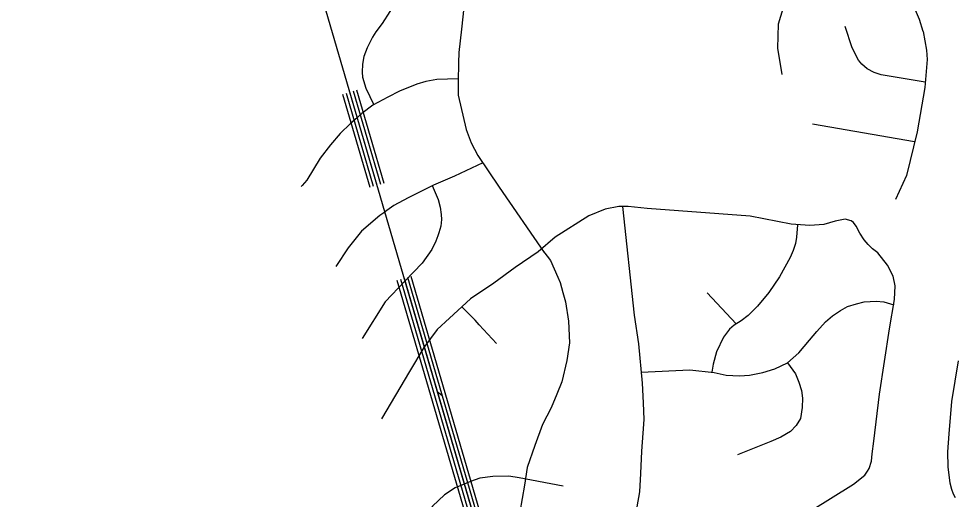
# Model space of a CAD drawing. Extents: x 1788175 to 1969470, y 584502 to 738744.
# Drawn here: x 1793469 to 1798565, y 687304 to 689921 of the extents above; entities that cross this region are included whole.
import ezdxf

# ---------------------------------------------------------------- set-up
doc = ezdxf.new("R2010")
doc.units = 0
doc.layers.add('SURVEY - DRAINAGE - Natural Features', color=7, linetype='Continuous')
doc.layers.add('SURVEY - TRANSPORTATION - Roads', color=7, linetype='Continuous')

msp = doc.modelspace()

# ---------------------------------------------------------------- linework, layer by layer
at = {"layer": 'SURVEY - DRAINAGE - Natural Features'}
for points in [[(1793402.6, 694999.6), (1792950.3, 695102.1), (1792892.3, 694437), (1793426.8, 694659.3), (1793339.7, 693650.7), (1794104.9, 693510.7), (1798036.2, 680067.4)], [(1795252.1, 689516.6), (1795400.3, 689009.9)], [(1795271.3, 689522.3), (1795419.5, 689015.5)], [(1795290.5, 689527.9), (1795438.7, 689021.1)], [(1795308.7, 689533.2), (1795456.9, 689026.4)], [(1795232.9, 689511), (1795381.1, 689004.3)], [(1795529.3, 688497.5), (1796566.7, 684950.1)], [(1795548.5, 688503.1), (1796585.9, 684955.7)], [(1795567.7, 688508.7), (1796605.1, 684961.3)], [(1795586.9, 688514.3), (1796624.3, 684966.9)], [(1795605.1, 688519.7), (1796642.5, 684972.2)]]:
    msp.add_lwpolyline(points, dxfattribs=at)
at = {"layer": 'SURVEY - TRANSPORTATION - Roads'}
for points in [[(1796039.9, 691039.1), (1795982.8, 690792.9), (1795951.5, 690565.2), (1795931.8, 690337.8), (1795881.2, 689863.6), (1795866.8, 689737.4), (1795864.3, 689680.1), (1795862.8, 689579), (1795862.6, 689504.6), (1795905.5, 689318.7), (1795934.2, 689244.9), (1795970.5, 689177.1), (1796086.3, 689004.2), (1796331, 688648.7)], [(1795643.3, 690416.1), (1795621.1, 690267.8), (1795619.7, 690244.9), (1795605.6, 690189.3), (1795593, 690148.9), (1795560.3, 690066.2), (1795537.4, 690027.2), (1795490.1, 689960.7), (1795448.6, 689895.8), (1795415, 689849.3), (1795395.6, 689820.6), (1795366.9, 689762.3), (1795348.7, 689716.2), (1795342, 689674), (1795339.2, 689630.1), (1795341.7, 689603.5), (1795360.5, 689542.8), (1795402.7, 689453.1)], [(1797768.7, 690233.3), (1797696.5, 690109.7), (1797644.6, 690016.5), (1797606.9, 689891), (1797602.1, 689761), (1797625.8, 689617.1)], [(1798395.9, 689850.7), (1798376.2, 689916.4), (1798297, 690101), (1798233, 690240.1)], [(1798406.7, 689575), (1798166.9, 689616.5), (1798129.1, 689628.1), (1798090.9, 689647.4), (1798061.7, 689673.1), (1798044.1, 689695.9), (1798010, 689762.3), (1797971.6, 689879.3)], [(1798395.9, 689850.7), (1798414.1, 689750.1), (1798417.1, 689698.4), (1798404.4, 689547.1), (1798362.6, 689305.6)], [(1795863, 689594), (1795746.9, 689589.7), (1795687.4, 689578.9), (1795637.6, 689564.4), (1795542.7, 689527.4), (1795479.2, 689494), (1795397.4, 689450.2), (1795338.7, 689405), (1795304.8, 689375.2)], [(1795311.7, 689381.3), (1795276.3, 689350.2), (1795219.8, 689295.5), (1795167.2, 689235.2), (1795111.1, 689161.4), (1795038.7, 689041.6), (1795012.4, 689012.3), (1795007.9, 689007.9)], [(1798349, 689249.9), (1797793.8, 689346.7)], [(1798362.6, 689305.6), (1798304.5, 689067), (1798245.7, 688936.4)], [(1795997.4, 689136.9), (1795842.1, 689063.5), (1795727.5, 689015.2), (1795590.4, 688945.3), (1795512.3, 688903.5), (1795461.7, 688868)], [(1795721.7, 689012.2), (1795754.4, 688937.6), (1795765, 688895.8), (1795769.8, 688855.9), (1795772.4, 688827.3), (1795768.5, 688792.1), (1795758, 688755.3), (1795751, 688739.6), (1795740.5, 688709.8), (1795718.4, 688664), (1795666.2, 688590.3), (1795572.1, 688492)], [(1795462.4, 688868.5), (1795436.5, 688850.3), (1795336.3, 688764.1), (1795263.3, 688672.8), (1795195.7, 688572)], [(1797780.6, 687239.6), (1798016, 687387.1), (1798077.4, 687435.7), (1798093.4, 687457.2), (1798102.2, 687472.4), (1798114.4, 687512.3), (1798118.8, 687551.3), (1798126.7, 687620), (1798158, 687876.1), (1798213.3, 688232.1), (1798240.3, 688392.9), (1798242.5, 688467.4), (1798231.6, 688518.6), (1798201.3, 688579), (1798149.6, 688646.5), (1798119.7, 688668.2), (1798096.5, 688691.1), (1798074.1, 688717.2), (1798050.7, 688753), (1798030.6, 688790.7), (1798016.6, 688811.3), (1798002.9, 688820.5), (1797971.8, 688829.4), (1797916.2, 688818.6), (1797854.9, 688800), (1797777.9, 688794.5), (1797677.5, 688801.7), (1797452.9, 688846.3), (1796892.9, 688887), (1796788.6, 688898), (1796738.4, 688898.8), (1796663.6, 688883.7), (1796573.8, 688847.4), (1796391.5, 688730.7), (1796298.9, 688652.3), (1796173.7, 688565.6), (1796056.2, 688480.9), (1795929, 688396), (1795815.8, 688290.4), (1795747.9, 688227.9), (1795675.4, 688131.5)], [(1796757.9, 688898.5), (1796821.7, 688307.5), (1796844.6, 688151.6), (1796865, 687936.5), (1796871.4, 687829.8), (1796873.5, 687738.3), (1796869.5, 687663.8), (1796862.1, 687566.4), (1796855.4, 687444.2), (1796850, 687344.8), (1796836.4, 687263.3), (1796820.7, 687197.3), (1796798.6, 687151), (1796777.9, 687127.7), (1796745.8, 687102.2), (1796700.3, 687068.7), (1796652.6, 687048.6), (1796629.6, 687042.3), (1796604.7, 687036), (1796549.1, 687021.4), (1796198.9, 686994.4)], [(1797711.2, 688799.3), (1797706.2, 688731.8), (1797701.2, 688696.7), (1797688.6, 688658.9), (1797671.5, 688620.9), (1797612.9, 688516.1), (1797555.1, 688430.8), (1797493.3, 688355.1), (1797442.4, 688304.3), (1797404.5, 688276.8), (1797366.5, 688253), (1797340.1, 688231.4), (1797308.3, 688186.8), (1797269.7, 688107.8), (1797252, 688040.6), (1797243.9, 687996.4)], [(1796316.5, 688667.2), (1796365.6, 688604.2), (1796406.2, 688513.6), (1796418.5, 688485.3), (1796433.3, 688430.3), (1796447.9, 688379.1), (1796463.9, 688274.6), (1796468.6, 688156.4), (1796454.8, 688059.4), (1796427.3, 687943.8), (1796400, 687876.4), (1796368.9, 687801.3), (1796322.9, 687710.6), (1796281.2, 687597.1), (1796237.7, 687477.9), (1796224.6, 687380.3), (1796199, 687236.7), (1796197, 687074.5), (1796200.1, 686944.9), (1796212, 686845.9), (1796253.9, 686701.9), (1796300.8, 686594.3), (1796381.7, 686391.5)], [(1795572.5, 688492.4), (1795464.8, 688379.8), (1795340.2, 688178.9)], [(1797219.8, 688429), (1797377.7, 688260)], [(1796072.4, 688152.9), (1795976.7, 688254), (1795954.8, 688280.2), (1795882.4, 688352.6)], [(1796859.3, 687996.7), (1797125.5, 688009.1), (1797256.9, 687994.9), (1797322.8, 687979.3), (1797396.1, 687977.1), (1797450, 687980.2), (1797522.9, 687995.2), (1797588, 688013.9), (1797656.6, 688047.9), (1797719, 688100.8), (1797777.1, 688170.7), (1797816.5, 688217.4), (1797863.5, 688270), (1797901.2, 688303.3), (1797944.9, 688332.8), (1797982.9, 688354.7), (1798032.7, 688369.2), (1798074.9, 688379.7), (1798140.3, 688383), (1798180.9, 688380.1), (1798235.4, 688363.4)], [(1795678.5, 688135.5), (1795675, 688130.8), (1795597.7, 688000.3)], [(1797656.6, 688047.9), (1797700.4, 687987.8), (1797718.9, 687942.4), (1797733.4, 687897), (1797738.2, 687855.1), (1797737.5, 687803.6), (1797727.3, 687744.3), (1797704.7, 687705.1), (1797673.1, 687672.5), (1797619.8, 687642.6), (1797566.4, 687618.5), (1797385, 687545.8)], [(1798587.5, 688057.5), (1798550.2, 687837.3), (1798535, 687661.4), (1798527.7, 687562.1), (1798531.1, 687480.4), (1798531.9, 687463.8), (1798540.4, 687393.1), (1798549.8, 687359.1), (1798559.1, 687333.3), (1798570.2, 687313.3)], [(1795597.7, 688000.3), (1795445.2, 687742.8)], [(1795773.6, 687869.9), (1795747.8, 687889)], [(1796434.1, 687374.9), (1796194.7, 687421.6), (1796138.6, 687429.9), (1796051.9, 687427.9), (1795980.8, 687418.7), (1795929.2, 687400.3), (1795896, 687386.5)], [(1795895.7, 687386.3), (1795847.1, 687366), (1795788.2, 687328.5), (1795722.2, 687265.9), (1795673.8, 687194.3), (1795631.6, 687088.7)]]:
    msp.add_lwpolyline(points, dxfattribs=at)

doc.saveas('drawing.dxf')
